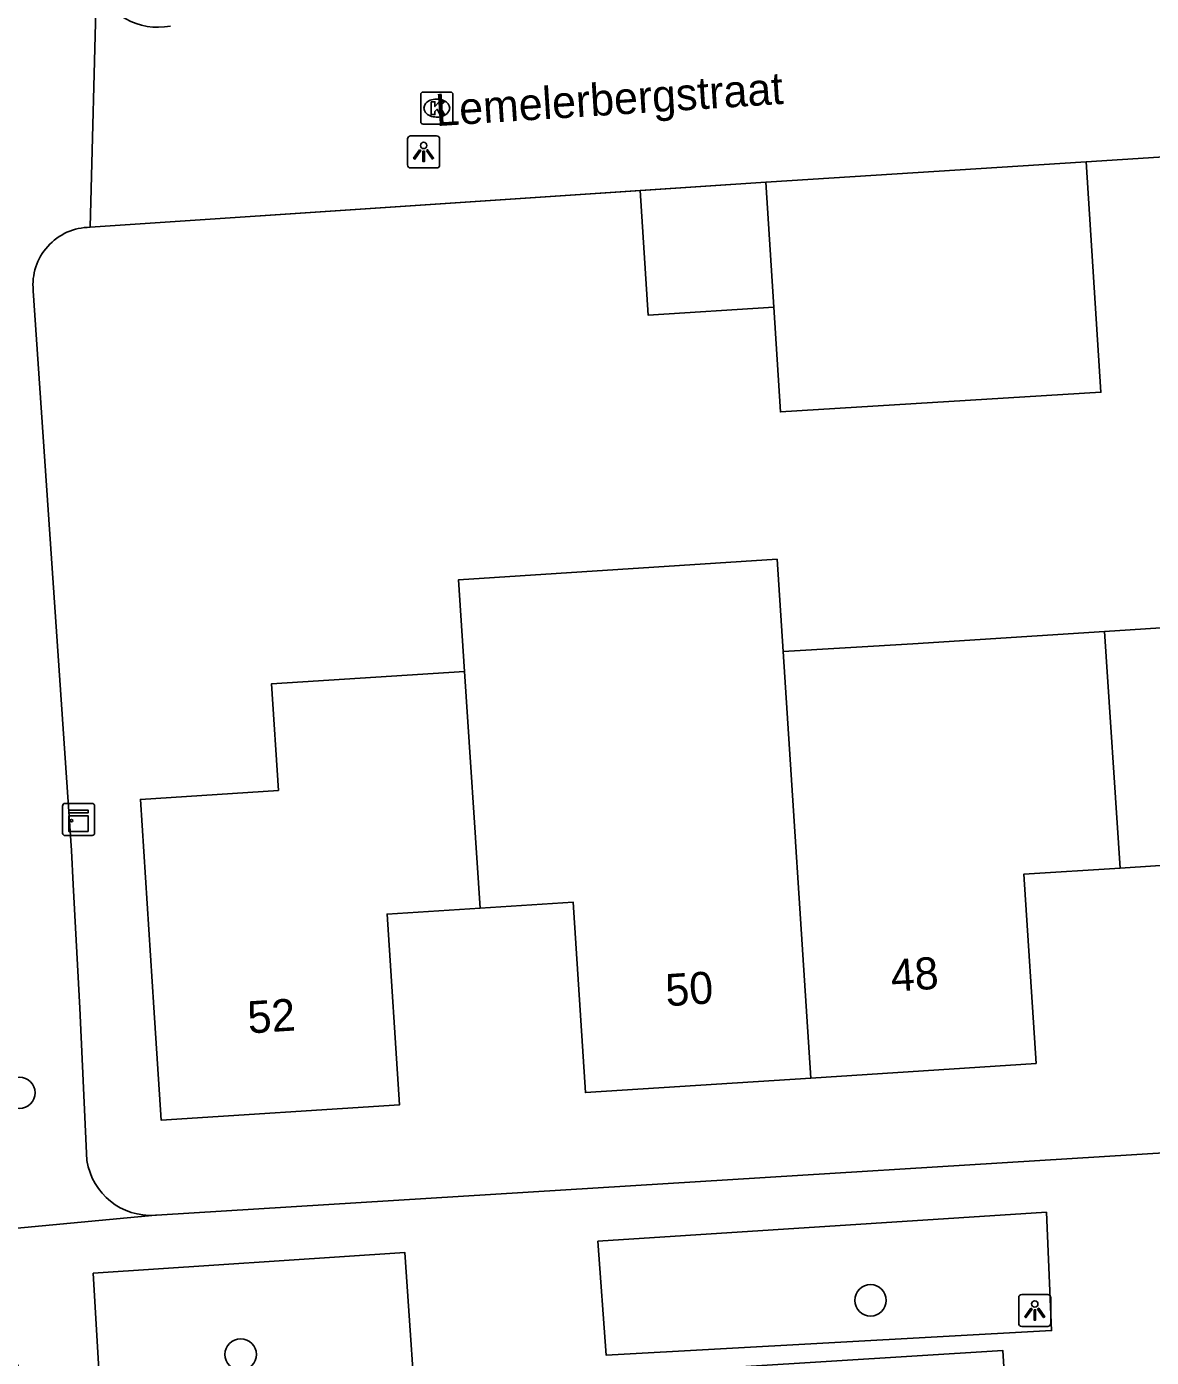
# Model space of a CAD drawing. Extents: x 159689 to 160786, y 387323 to 388339.
# Drawn here: x 160354.58 to 160389.62, y 388039.25 to 388080.72 of the extents above; entities that cross this region are included whole.
import ezdxf

# ---------------------------------------------------------------- set-up
doc = ezdxf.new("R2010")
doc.units = 0
for name, color, linetype in [('IMGEO_Boom', 7, 'Continuous'), ('IMGEO_Hek', 7, 'Continuous'), ('IMGEO_Kast', 7, 'Continuous'), ('IMGEO_Kolk', 7, 'Continuous'), ('IMGEO_Lichtpunt', 7, 'Continuous'), ('IMGEO_Muur', 7, 'Continuous'), ('IMGEO_Openbare_ruimte_label', 7, 'Continuous'), ('IMGEO_Pand', 7, 'Continuous'), ('IMGEO_Pand_nummerreeks', 7, 'Continuous'), ('IMGEO_Rijbaan_lokaal_open', 7, 'Continuous'), ('IMGEO_Voetpad_open', 7, 'Continuous')]:
    doc.layers.add(name, color=color, linetype=linetype)

msp = doc.modelspace()

# ---------------------------------------------------------------- linework, layer by layer
at = {"layer": 'IMGEO_Boom'}
for centre in [(160354.359, 388047.496), (160380.873, 388041.029), (160361.253, 388039.342)]:
    msp.add_circle(centre, 0.489, dxfattribs=at)
at = {"layer": 'IMGEO_Hek'}
for points in [[(160356.037, 388053.985), (160355.984, 388055.044)], [(160356.239, 388050.136), (160356.037, 388053.985)]]:
    msp.add_lwpolyline(points, dxfattribs=at)
at = {"layer": 'IMGEO_Kast'}
for p, q in [((160355.704, 388055.588), (160355.704, 388056.429)), ((160355.704, 388056.429), (160355.704, 388055.588)), ((160355.779, 388056.513), (160356.62, 388056.513)), ((160356.62, 388056.513), (160355.779, 388056.513)), ((160356.704, 388056.438), (160356.704, 388055.597)), ((160356.704, 388055.597), (160356.704, 388056.438)), ((160356.629, 388055.513), (160355.788, 388055.513)), ((160355.788, 388055.513), (160356.629, 388055.513))]:
    msp.add_line(p, q, dxfattribs=at)
for points in [[(160355.899, 388056.303), (160356.499, 388056.303), (160356.499, 388056.218), (160355.899, 388056.218), (160355.899, 388056.303)], [(160355.899, 388056.128), (160356.499, 388056.128), (160356.499, 388055.639), (160355.899, 388055.639), (160355.899, 388056.128)]]:
    msp.add_lwpolyline(points, dxfattribs=at)
msp.add_circle((160355.983, 388055.977), 0.0377, dxfattribs=at)
for centre, start, end in [((160355.782, 388056.435), 92.4484, 184.2845), ((160355.782, 388056.435), 92.4484, 184.2845), ((160356.626, 388056.435), 2.4484, 94.2845), ((160356.626, 388056.435), 2.4484, 94.2845), ((160355.782, 388055.591), 182.4484, 274.2845), ((160355.782, 388055.591), 182.4484, 274.2845), ((160356.626, 388055.591), 272.4484, 4.2845), ((160356.626, 388055.591), 272.4484, 4.2845)]:
    msp.add_arc(centre, 0.0779, start, end, dxfattribs=at)
at = {"layer": 'IMGEO_Kolk'}
for p, q in [((160366.862, 388077.752), (160366.862, 388078.604)), ((160366.937, 388078.678), (160367.789, 388078.678)), ((160367.35, 388078.458), (160367.375, 388078.458)), ((160367.863, 388078.604), (160367.863, 388077.752)), ((160367.789, 388077.678), (160366.937, 388077.678)), ((160367.373, 388077.898), (160367.348, 388077.898))]:
    msp.add_line(p, q, dxfattribs=at)
for points in [[(160366.862, 388077.752), (160366.862, 388078.604)], [(160366.937, 388078.678), (160367.789, 388078.678)], [(160367.863, 388078.604), (160367.863, 388077.752)], [(160367.183, 388078.378), (160367.306, 388078.378), (160367.306, 388078.227), (160367.436, 388078.378), (160367.6, 388078.378), (160367.454, 388078.227), (160367.607, 388077.978), (160367.455, 388077.978), (160367.37, 388078.142), (160367.306, 388078.075), (160367.306, 388077.978), (160367.183, 388077.978), (160367.183, 388078.378)], [(160367.789, 388077.678), (160366.937, 388077.678)]]:
    msp.add_lwpolyline(points, dxfattribs=at)
for centre, start, end in [((160366.939, 388078.602), 91.552, 178.448), ((160366.939, 388078.602), 91.552, 178.448), ((160367.787, 388078.602), 1.552, 88.448), ((160367.787, 388078.602), 1.552, 88.448), ((160366.939, 388077.754), 181.552, 268.448), ((160366.939, 388077.754), 181.552, 268.448), ((160367.787, 388077.754), 271.552, 358.448), ((160367.787, 388077.754), 271.552, 358.448)]:
    msp.add_arc(centre, 0.0765, start, end, dxfattribs=at)
for centre, major_axis, ratio, start_param, end_param in [((160367.349, 388078.178), (-0.387, 0.002), 0.722429, 4.712389, 7.853982), ((160367.374, 388078.178), (-0.39, 0.002), 0.717154, 1.570796, 4.712389)]:
    msp.add_ellipse(centre, major_axis=major_axis, ratio=ratio, start_param=start_param, end_param=end_param, dxfattribs=at)
at = {"layer": 'IMGEO_Lichtpunt'}
for p, q in [((160366.453, 388077.216), (160366.453, 388076.409)), ((160366.453, 388077.216), (160366.453, 388076.409)), ((160367.355, 388077.311), (160366.547, 388077.311)), ((160367.355, 388077.311), (160366.547, 388077.311)), ((160367.449, 388076.409), (160367.449, 388077.216)), ((160367.449, 388076.409), (160367.449, 388077.216)), ((160366.547, 388076.315), (160367.355, 388076.315)), ((160366.547, 388076.315), (160367.355, 388076.315)), ((160385.49, 388041.118), (160385.49, 388040.311)), ((160385.49, 388041.118), (160385.49, 388040.311)), ((160386.392, 388041.213), (160385.584, 388041.213)), ((160386.392, 388041.213), (160385.584, 388041.213)), ((160386.486, 388040.311), (160386.486, 388041.118)), ((160386.486, 388040.311), (160386.486, 388041.118)), ((160385.584, 388040.217), (160386.392, 388040.217)), ((160385.584, 388040.217), (160386.392, 388040.217))]:
    msp.add_line(p, q, dxfattribs=at)
for points in [[(160366.827, 388076.88), (160366.866, 388076.852), (160366.678, 388076.59), (160366.64, 388076.617), (160366.827, 388076.88)], [(160366.929, 388076.832), (160366.976, 388076.832), (160366.976, 388076.51), (160366.929, 388076.51), (160366.929, 388076.832)], [(160367.039, 388076.852), (160367.077, 388076.879), (160367.264, 388076.617), (160367.225, 388076.589), (160367.039, 388076.852)], [(160385.864, 388040.782), (160385.903, 388040.754), (160385.715, 388040.492), (160385.677, 388040.519), (160385.864, 388040.782)], [(160385.966, 388040.734), (160386.013, 388040.734), (160386.013, 388040.412), (160385.966, 388040.412), (160385.966, 388040.734)], [(160386.076, 388040.754), (160386.114, 388040.781), (160386.301, 388040.519), (160386.262, 388040.491), (160386.076, 388040.754)]]:
    msp.add_lwpolyline(points, dxfattribs=at)
for centre in [(160366.952, 388077.014), (160385.989, 388040.916)]:
    msp.add_circle(centre, 0.0994, dxfattribs=at)
for centre, start, end in [((160366.547, 388077.216), 90, 180), ((160366.547, 388077.216), 90, 180), ((160367.355, 388077.216), 0, 90), ((160367.355, 388077.216), 0, 90), ((160366.547, 388076.409), 180, 270), ((160366.547, 388076.409), 180, 270), ((160367.355, 388076.409), 270, 0), ((160367.355, 388076.409), 270, 360), ((160385.584, 388041.118), 90, 180), ((160385.584, 388041.118), 90, 180), ((160386.392, 388041.118), 0, 90), ((160386.392, 388041.118), 0, 90), ((160385.584, 388040.311), 180, 270), ((160385.584, 388040.311), 180, 270), ((160386.392, 388040.311), 270, 0), ((160386.392, 388040.311), 270, 360)]:
    msp.add_arc(centre, 0.0946, start, end, dxfattribs=at)
at = {"layer": 'IMGEO_Muur'}
for points in [[(160401.328, 388077.391), (160387.586, 388076.507)], [(160377.607, 388075.866), (160356.568, 388074.466)], [(160354.791, 388072.489), (160355.984, 388055.044)]]:
    msp.add_lwpolyline(points, dxfattribs=at)
msp.add_arc((160356.58, 388072.668), 1.798, 90.3916, 185.7077, dxfattribs=at)
at = {"layer": 'IMGEO_Pand'}
for points in [[(160388.645, 388054.5), (160391.644, 388054.695), (160392.028, 388048.772), (160399.212, 388049.238), (160398.803, 388055.542), (160400.852, 388055.68), (160400.871, 388055.394), (160405.766, 388055.711), (160406.111, 388074.703), (160405.918, 388077.686)], [(160401.328, 388077.391), (160401.521, 388074.405), (160401.034, 388074.373), (160401.048, 388074.15), (160397.429, 388073.915), (160398.337, 388062.149), (160394.418, 388061.917), (160394.395, 388062.278), (160388.165, 388061.874)], [(160377.607, 388075.866), (160387.586, 388076.507)], [(160377.858, 388071.975), (160378.068, 388068.711), (160388.048, 388069.323), (160387.586, 388076.507)], [(160373.702, 388075.606), (160377.607, 388075.866)], [(160373.702, 388075.606), (160373.951, 388071.725), (160377.858, 388071.975)], [(160377.858, 388071.975), (160377.607, 388075.866)], [(160378.148, 388061.247), (160377.962, 388064.122), (160368.039, 388063.48), (160368.226, 388060.625)], [(160378.148, 388061.247), (160382.194, 388061.486), (160388.165, 388061.874)], [(160388.165, 388061.874), (160388.645, 388054.5)], [(160379.009, 388047.956), (160378.148, 388061.247)], [(160368.226, 388060.625), (160362.212, 388060.234), (160362.427, 388056.919), (160358.129, 388056.64), (160358.55, 388050.157), (160358.778, 388046.642), (160366.201, 388047.124), (160365.816, 388053.062), (160368.71, 388053.25)], [(160368.226, 388060.625), (160368.71, 388053.25)], [(160388.645, 388054.5), (160385.646, 388054.306), (160386.028, 388048.412), (160379.009, 388047.956)], [(160368.71, 388053.25), (160371.606, 388053.438), (160371.991, 388047.501), (160379.009, 388047.956)]]:
    msp.add_lwpolyline(points, dxfattribs=at)
at = {"layer": 'IMGEO_Rijbaan_lokaal_open'}
msp.add_arc((160359.217, 388041.376), 5.45, 183.8694, 245.7343, dxfattribs=at)
at = {"layer": 'IMGEO_Voetpad_open'}
for points in [[(160356.762, 388082.04), (160356.568, 388074.466)], [(160387.586, 388076.507), (160401.328, 388077.391)], [(160356.568, 388074.466), (160373.702, 388075.606)], [(160354.791, 388072.489), (160355.984, 388055.044), (160356.037, 388053.985), (160356.239, 388050.136), (160356.465, 388045.383)], [(160408.512, 388046.783), (160403.938, 388046.483), (160358.629, 388043.683), (160358.595, 388043.68)], [(160358.595, 388043.68), (160353.628, 388043.214)], [(160372.379, 388042.871), (160386.353, 388043.776), (160386.513, 388040.086), (160372.634, 388039.322), (160372.379, 388042.871)], [(160356.977, 388036.407), (160356.662, 388041.873), (160366.37, 388042.515), (160366.791, 388036.309)], [(160374.297, 388036.809), (160374.152, 388038.788), (160384.991, 388039.467), (160385.12, 388037.443)]]:
    msp.add_lwpolyline(points, dxfattribs=at)
for centre, radius, start, end in [((160358.672, 388082.728), 2.03, 199.8074, 281.154), ((160356.58, 388072.668), 1.798, 90.3916, 185.7077), ((160358.457, 388045.691), 2.016, 188.7953, 273.9179)]:
    msp.add_arc(centre, radius, start, end, dxfattribs=at)

# ---------------------------------------------------------------- texts
at = {"layer": 'IMGEO_Openbare_ruimte_label'}
msp.add_text('Lemelerbergstraat', height=1, rotation=3.6693, dxfattribs=at).set_placement((160367.347, 388077.615))
at = {"layer": 'IMGEO_Pand_nummerreeks'}
for s, rotation, p in [('48', 3.7133, (160381.534, 388050.646)), ('50', 3.7128, (160374.515, 388050.191)), ('52', 3.7152, (160361.499, 388049.344))]:
    msp.add_text(s, height=1, rotation=rotation, dxfattribs=at).set_placement(p)

doc.saveas('drawing.dxf')
